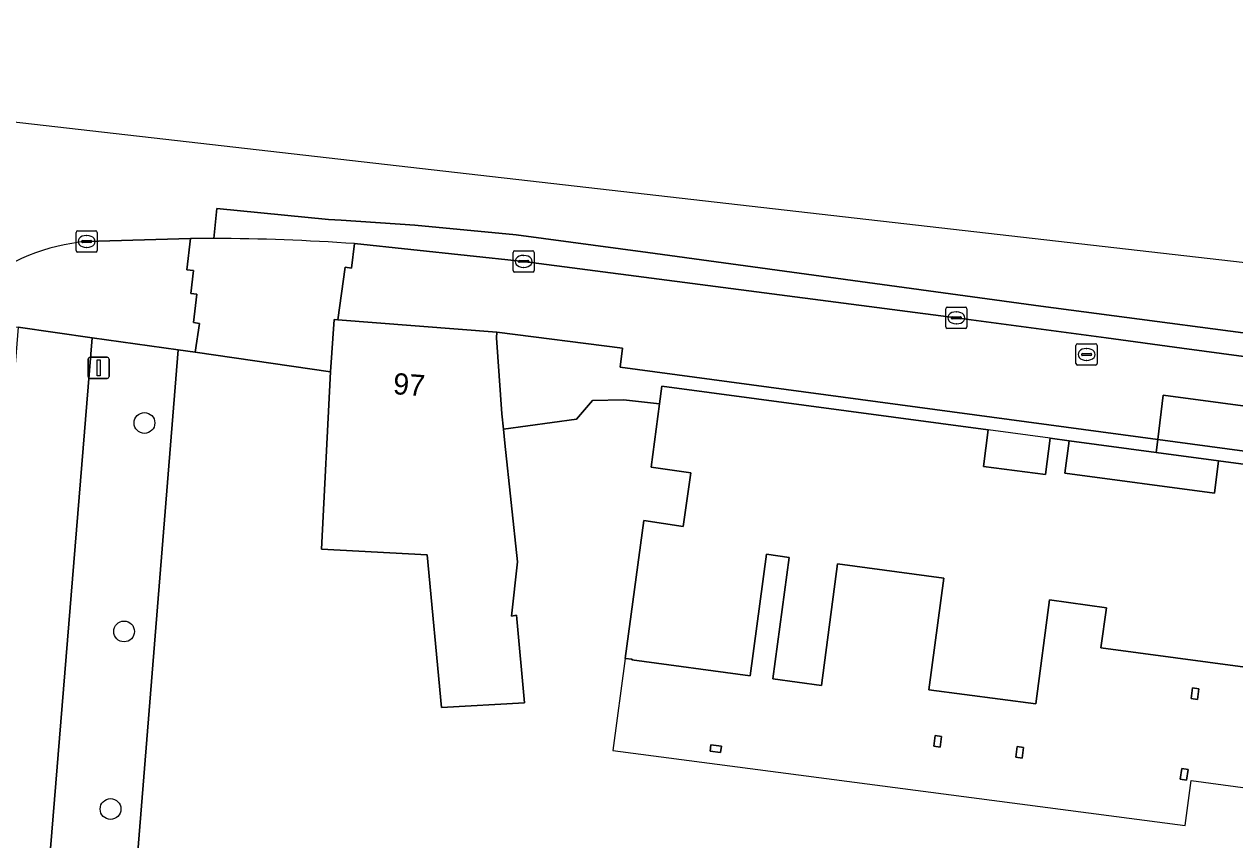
# Model space of a CAD drawing. Extents: x 159960 to 160866, y 382700 to 383354.
# Drawn here: x 160456.8 to 160513.7, y 383284.4 to 383322.8 of the extents above; entities that cross this region are included whole.
import ezdxf

# ---------------------------------------------------------------- set-up
doc = ezdxf.new("R2010")
doc.units = 0
for name, color, linetype in [('IMGEO_Boom', 7, 'Continuous'), ('IMGEO_Brandkraan', 7, 'Continuous'), ('IMGEO_Erf', 7, 'Continuous'), ('IMGEO_Groenvoorziening', 7, 'Continuous'), ('IMGEO_Kolk', 7, 'Continuous'), ('IMGEO_Lichtmast', 7, 'Continuous'), ('IMGEO_Pand', 7, 'Continuous'), ('IMGEO_Pand_nummerreeks', 7, 'Continuous'), ('IMGEO_Pand_overbouw', 7, 'Continuous'), ('IMGEO_Rijbaan_lokaal_gesloten', 7, 'Continuous'), ('IMGEO_Voetpad_open', 7, 'Continuous')]:
    doc.layers.add(name, color=color, linetype=linetype)

msp = doc.modelspace()

# ---------------------------------------------------------------- linework, layer by layer
at = {"layer": 'IMGEO_Boom'}
for centre in [(160462.46, 383304.019), (160461.502, 383294.215), (160460.865, 383285.865)]:
    msp.add_circle(centre, 0.489, dxfattribs=at)
at = {"layer": 'IMGEO_Brandkraan'}
for p, q in [((160506.278, 383306.813), (160506.278, 383307.665)), ((160506.353, 383307.739), (160507.205, 383307.739)), ((160506.766, 383307.519), (160506.791, 383307.519)), ((160507.279, 383307.665), (160507.279, 383306.813)), ((160506.537, 383307.233), (160506.537, 383307.245)), ((160506.975, 383307.196), (160506.577, 383307.196)), ((160506.58, 383307.282), (160506.978, 383307.282)), ((160506.789, 383306.959), (160506.764, 383306.959)), ((160507.021, 383307.245), (160507.021, 383307.233)), ((160507.205, 383306.739), (160506.353, 383306.739))]:
    msp.add_line(p, q, dxfattribs=at)
for points in [[(160506.278, 383306.813), (160506.278, 383307.665)], [(160506.353, 383307.739), (160507.205, 383307.739)], [(160507.279, 383307.665), (160507.279, 383306.813)], [(160507.205, 383306.739), (160506.353, 383306.739)]]:
    msp.add_lwpolyline(points, dxfattribs=at)
for centre, radius, start, end in [((160506.355, 383307.663), 0.0765, 91.552, 178.448), ((160506.355, 383307.663), 0.0765, 91.552, 178.448), ((160507.203, 383307.663), 0.0765, 1.552, 88.448), ((160507.203, 383307.663), 0.0765, 1.552, 88.448), ((160506.577, 383307.242), 0.0403, 85.8775, 175.7526), ((160506.574, 383307.232), 0.0366, 178.938, 274.7102), ((160506.978, 383307.239), 0.043, 264.8664, 352.4533), ((160506.982, 383307.244), 0.0386, 1.7309, 96.639), ((160506.355, 383306.815), 0.0765, 181.552, 268.448), ((160506.355, 383306.815), 0.0765, 181.552, 268.448), ((160507.203, 383306.815), 0.0765, 271.552, 358.448), ((160507.203, 383306.815), 0.0765, 271.552, 358.448)]:
    msp.add_arc(centre, radius, start, end, dxfattribs=at)
for centre, major_axis, ratio, start_param, end_param in [((160506.765, 383307.239), (-0.387, 0.002), 0.722429, 4.712389, 7.853982), ((160506.79, 383307.239), (-0.39, 0.002), 0.717154, 1.570796, 4.712389)]:
    msp.add_ellipse(centre, major_axis=major_axis, ratio=ratio, start_param=start_param, end_param=end_param, dxfattribs=at)
at = {"layer": 'IMGEO_Erf'}
for points in [[(160479.033, 383308.293), (160479.02, 383308.026), (160479.276, 383304.445), (160479.346, 383303.733), (160482.781, 383304.192), (160483.543, 383305.07), (160484.987, 383305.105), (160486.689, 383304.914), (160486.801, 383305.747), (160502.144, 383303.691), (160501.922, 383301.967), (160504.846, 383301.592), (160505.065, 383303.3), (160505.964, 383303.179), (160510.058, 383302.632), (160510.132, 383303.244), (160484.834, 383306.647), (160484.942, 383307.538)], [(160510.058, 383302.632), (160505.964, 383303.179), (160505.754, 383301.665), (160512.803, 383300.721), (160512.989, 383302.24)], [(160511.701, 383291.062), (160511.768, 383291.558), (160512.066, 383291.517), (160511.999, 383291.022)], [(160499.883, 383288.781), (160499.585, 383288.821), (160499.652, 383289.316), (160499.95, 383289.276)], [(160489.067, 383288.587), (160489.107, 383288.884), (160489.602, 383288.817), (160489.562, 383288.52)], [(160503.75, 383288.264), (160503.453, 383288.304), (160503.52, 383288.799), (160503.817, 383288.759)], [(160511.188, 383287.269), (160511.255, 383287.765), (160511.552, 383287.725), (160511.485, 383287.23)]]:
    msp.add_lwpolyline(points, close=True, dxfattribs=at)
msp.add_lwpolyline([(160567.263, 383285.442), (160507.452, 383293.44), (160507.714, 383295.33), (160505.036, 383295.702), (160504.384, 383290.809), (160499.356, 383291.477), (160500.061, 383296.72), (160495.069, 383297.391), (160494.302, 383291.676), (160492.022, 383291.982), (160492.79, 383297.698), (160491.716, 383297.842), (160490.948, 383292.127), (160485.392, 383292.878), (160485.396, 383292.908), (160485.079, 383292.951), (160485.951, 383299.429), (160487.794, 383299.157), (160488.166, 383301.67), (160486.29, 383301.947), (160486.689, 383304.914), (160484.987, 383305.105), (160483.543, 383305.07), (160482.781, 383304.192), (160479.346, 383303.733), (160479.412, 383303.066), (160480.011, 383297.488), (160479.724, 383294.942), (160479.965, 383294.982), (160480.336, 383290.852), (160476.439, 383290.639), (160475.765, 383297.825), (160470.786, 383298.077), (160471.211, 383306.42), (160464.848, 383307.352), (160464.042, 383307.463), (160461.346, 383273.927)], dxfattribs=at)
at = {"layer": 'IMGEO_Groenvoorziening'}
msp.add_lwpolyline([(160464.042, 383307.463), (160459.993, 383308.019), (160452.763, 383219.455), (160452.266, 383213.376), (160452.046, 383210.622), (160457.086, 383210.211), (160462.297, 383273.845), (160461.346, 383273.927)], close=True, dxfattribs=at)
at = {"layer": 'IMGEO_Kolk'}
for p, q in [((160459.242, 383312.127), (160459.242, 383312.979)), ((160459.317, 383313.053), (160460.169, 383313.053)), ((160459.501, 383312.547), (160459.501, 383312.559)), ((160459.544, 383312.596), (160459.942, 383312.596)), ((160459.73, 383312.833), (160459.755, 383312.833)), ((160459.985, 383312.559), (160459.985, 383312.547)), ((160460.243, 383312.979), (160460.243, 383312.127)), ((160460.169, 383312.053), (160459.317, 383312.053)), ((160459.939, 383312.51), (160459.541, 383312.51)), ((160459.753, 383312.273), (160459.728, 383312.273)), ((160479.797, 383311.19), (160479.797, 383312.042)), ((160479.872, 383312.116), (160480.724, 383312.116)), ((160480.798, 383312.042), (160480.798, 383311.19)), ((160480.056, 383311.61), (160480.056, 383311.622)), ((160480.494, 383311.573), (160480.096, 383311.573)), ((160480.099, 383311.659), (160480.497, 383311.659)), ((160480.285, 383311.896), (160480.31, 383311.896)), ((160480.54, 383311.622), (160480.54, 383311.61)), ((160480.724, 383311.116), (160479.872, 383311.116)), ((160480.308, 383311.336), (160480.283, 383311.336)), ((160500.15, 383308.537), (160500.15, 383309.389)), ((160500.225, 383309.463), (160501.077, 383309.463)), ((160500.638, 383309.243), (160500.663, 383309.243)), ((160501.151, 383309.389), (160501.151, 383308.537)), ((160500.409, 383308.957), (160500.409, 383308.969)), ((160500.847, 383308.92), (160500.449, 383308.92)), ((160500.452, 383309.006), (160500.85, 383309.006)), ((160500.661, 383308.683), (160500.636, 383308.683)), ((160500.893, 383308.969), (160500.893, 383308.957)), ((160501.077, 383308.463), (160500.225, 383308.463))]:
    msp.add_line(p, q, dxfattribs=at)
for points in [[(160459.242, 383312.127), (160459.242, 383312.979)], [(160459.317, 383313.053), (160460.169, 383313.053)], [(160460.243, 383312.979), (160460.243, 383312.127)], [(160460.169, 383312.053), (160459.317, 383312.053)], [(160479.797, 383311.19), (160479.797, 383312.042)], [(160479.872, 383312.116), (160480.724, 383312.116)], [(160480.798, 383312.042), (160480.798, 383311.19)], [(160480.724, 383311.116), (160479.872, 383311.116)], [(160500.15, 383308.537), (160500.15, 383309.389)], [(160500.225, 383309.463), (160501.077, 383309.463)], [(160501.151, 383309.389), (160501.151, 383308.537)], [(160501.077, 383308.463), (160500.225, 383308.463)]]:
    msp.add_lwpolyline(points, dxfattribs=at)
for centre, radius, start, end in [((160459.319, 383312.977), 0.0765, 91.552, 178.448), ((160459.319, 383312.977), 0.0765, 91.552, 178.448), ((160459.541, 383312.556), 0.0403, 85.8775, 175.7526), ((160459.538, 383312.546), 0.0366, 178.938, 274.7102), ((160459.942, 383312.553), 0.043, 264.8664, 352.4533), ((160459.946, 383312.558), 0.0386, 1.7309, 96.639), ((160460.167, 383312.977), 0.0765, 1.552, 88.448), ((160460.167, 383312.977), 0.0765, 1.552, 88.448), ((160459.319, 383312.129), 0.0765, 181.552, 268.448), ((160459.319, 383312.129), 0.0765, 181.552, 268.448), ((160460.167, 383312.129), 0.0765, 271.552, 358.448), ((160460.167, 383312.129), 0.0765, 271.552, 358.448), ((160479.874, 383312.04), 0.0765, 91.552, 178.448), ((160479.874, 383312.04), 0.0765, 91.552, 178.448), ((160480.722, 383312.04), 0.0765, 1.552, 88.448), ((160480.722, 383312.04), 0.0765, 1.552, 88.448), ((160480.096, 383311.619), 0.0403, 85.8775, 175.7526), ((160480.093, 383311.609), 0.0366, 178.938, 274.7102), ((160480.497, 383311.616), 0.043, 264.8664, 352.4533), ((160480.501, 383311.621), 0.0386, 1.7309, 96.639), ((160479.874, 383311.192), 0.0765, 181.552, 268.448), ((160479.874, 383311.192), 0.0765, 181.552, 268.448), ((160480.722, 383311.192), 0.0765, 271.552, 358.448), ((160480.722, 383311.192), 0.0765, 271.552, 358.448), ((160500.227, 383309.387), 0.0765, 91.552, 178.448), ((160500.227, 383309.387), 0.0765, 91.552, 178.448), ((160501.075, 383309.387), 0.0765, 1.552, 88.448), ((160501.075, 383309.387), 0.0765, 1.552, 88.448), ((160500.449, 383308.966), 0.0403, 85.8775, 175.7526), ((160500.446, 383308.956), 0.0366, 178.938, 274.7102), ((160500.85, 383308.963), 0.043, 264.8664, 352.4533), ((160500.854, 383308.968), 0.0386, 1.7309, 96.639), ((160500.227, 383308.539), 0.0765, 181.552, 268.448), ((160500.227, 383308.539), 0.0765, 181.552, 268.448), ((160501.075, 383308.539), 0.0765, 271.552, 358.448), ((160501.075, 383308.539), 0.0765, 271.552, 358.448)]:
    msp.add_arc(centre, radius, start, end, dxfattribs=at)
for centre, major_axis, ratio, start_param, end_param in [((160459.729, 383312.553), (-0.387, 0.002), 0.722429, 4.712389, 7.853982), ((160459.754, 383312.553), (-0.39, 0.002), 0.717154, 1.570796, 4.712389), ((160480.284, 383311.616), (-0.387, 0.002), 0.722429, 4.712389, 7.853982), ((160480.309, 383311.616), (-0.39, 0.002), 0.717154, 1.570796, 4.712389), ((160500.637, 383308.963), (-0.387, 0.002), 0.722429, 4.712389, 7.853982), ((160500.662, 383308.963), (-0.39, 0.002), 0.717154, 1.570796, 4.712389)]:
    msp.add_ellipse(centre, major_axis=major_axis, ratio=ratio, start_param=start_param, end_param=end_param, dxfattribs=at)
at = {"layer": 'IMGEO_Lichtmast'}
for p, q in [((160459.81, 383306.212), (160459.81, 383307.012)), ((160459.81, 383307.012), (160459.81, 383306.212)), ((160459.91, 383307.112), (160460.7, 383307.112)), ((160460.7, 383307.112), (160459.91, 383307.112)), ((160460.8, 383307.012), (160460.8, 383306.212)), ((160460.8, 383306.212), (160460.8, 383307.012)), ((160460.7, 383306.112), (160459.91, 383306.112)), ((160459.91, 383306.112), (160460.7, 383306.112))]:
    msp.add_line(p, q, dxfattribs=at)
msp.add_lwpolyline([(160460.23, 383306.987), (160460.38, 383306.987), (160460.38, 383306.237), (160460.23, 383306.237), (160460.23, 383306.987)], dxfattribs=at)
for centre, start, end in [((160459.91, 383307.012), 90, 180), ((160459.91, 383307.012), 90, 180), ((160460.7, 383307.012), 0, 90), ((160460.7, 383307.012), 360, 90), ((160459.91, 383306.212), 180, 270), ((160459.91, 383306.212), 180, 270), ((160460.7, 383306.212), 270, 0), ((160460.7, 383306.212), 270, 0)]:
    msp.add_arc(centre, 0.1, start, end, dxfattribs=at)
at = {"layer": 'IMGEO_Pand'}
for points in [[(160476.439, 383290.639), (160480.336, 383290.852), (160479.965, 383294.982), (160479.724, 383294.942), (160480.011, 383297.488), (160479.412, 383303.066), (160479.346, 383303.733), (160479.276, 383304.445), (160479.02, 383308.026), (160479.033, 383308.293), (160471.562, 383308.868), (160471.379, 383308.882), (160471.211, 383306.42), (160470.786, 383298.077), (160475.765, 383297.825)], [(160512.066, 383291.517), (160511.768, 383291.558), (160511.701, 383291.062), (160511.999, 383291.022)], [(160499.95, 383289.276), (160499.652, 383289.316), (160499.585, 383288.821), (160499.883, 383288.781)], [(160489.602, 383288.817), (160489.107, 383288.884), (160489.067, 383288.587), (160489.562, 383288.52)], [(160503.817, 383288.759), (160503.52, 383288.799), (160503.453, 383288.304), (160503.75, 383288.264)], [(160511.552, 383287.725), (160511.255, 383287.765), (160511.188, 383287.269), (160511.485, 383287.23)]]:
    msp.add_lwpolyline(points, close=True, dxfattribs=at)
msp.add_lwpolyline([(160521.422, 383301.112), (160512.989, 383302.24), (160512.803, 383300.721), (160505.754, 383301.665), (160505.964, 383303.179), (160505.065, 383303.3), (160504.846, 383301.592), (160501.922, 383301.967), (160502.144, 383303.691), (160486.801, 383305.747), (160486.689, 383304.914), (160486.29, 383301.947), (160488.166, 383301.67), (160487.794, 383299.157), (160485.951, 383299.429), (160485.079, 383292.951), (160485.396, 383292.908), (160485.392, 383292.878), (160490.948, 383292.127), (160491.716, 383297.842), (160492.79, 383297.698), (160492.022, 383291.982), (160494.302, 383291.676), (160495.069, 383297.391), (160500.061, 383296.72), (160499.356, 383291.477), (160504.384, 383290.809), (160505.036, 383295.702), (160507.714, 383295.33), (160507.452, 383293.44), (160567.263, 383285.442)], dxfattribs=at)
at = {"layer": 'IMGEO_Pand_overbouw'}
msp.add_lwpolyline([(160505.065, 383303.3), (160502.144, 383303.691), (160501.922, 383301.967), (160504.846, 383301.592)], close=True, dxfattribs=at)
msp.add_lwpolyline([(160567.263, 383285.442), (160507.452, 383293.44), (160507.714, 383295.33), (160505.036, 383295.702), (160504.384, 383290.809), (160499.356, 383291.477), (160500.061, 383296.72), (160495.069, 383297.391), (160494.302, 383291.676), (160492.022, 383291.982), (160492.79, 383297.698), (160491.716, 383297.842), (160490.948, 383292.127), (160485.392, 383292.878), (160485.396, 383292.908), (160485.079, 383292.951), (160484.496, 383288.616), (160511.416, 383285.088), (160511.698, 383287.201), (160518.648, 383286.272)], dxfattribs=at)
at = {"layer": 'IMGEO_Rijbaan_lokaal_gesloten'}
for points in [[(160684.384, 383291.625), (160637.427, 383296.979), (160595.914, 383302.019), (160567.347, 383305.487), (160444.505, 383319.517), (160434.799, 383320.625), (160424.079, 383322.77), (160423.763, 383317.136), (160424.638, 383317.059), (160425.513, 383316.971), (160426.387, 383316.866), (160426.965, 383316.786), (160428.126, 383316.572), (160428.725, 383316.406), (160429.639, 383316.025), (160430.058, 383315.85), (160430.573, 383315.594), (160431.199, 383315.189), (160431.911, 383314.472), (160432.061, 383314.324), (160432.18, 383314.19)], [(160504.619, 383309.508), (160486.143, 383312.03), (160479.948, 383312.866), (160475.178, 383313.319), (160471.711, 383313.553), (160471.121, 383313.593), (160465.869, 383314.101), (160465.717, 383312.698)], [(160465.717, 383312.698), (160465.869, 383314.101), (160471.121, 383313.593), (160471.711, 383313.553), (160475.178, 383313.319), (160479.948, 383312.866), (160486.143, 383312.03), (160504.619, 383309.508), (160531.757, 383305.943), (160561.582, 383301.939), (160581.264, 383299.361), (160581.134, 383298.127), (160583.553, 383297.793), (160585.468, 383297.226), (160586.029, 383296.936), (160596.472, 383291.33), (160597.738, 383290.663), (160605.454, 383286.799), (160608.283, 383288.905)], [(160459.743, 383312.553), (160464.623, 383312.699)], [(160472.343, 383312.455), (160480.298, 383311.616), (160500.651, 383308.963), (160507.697, 383308.016), (160511.254, 383307.538), (160541.716, 383303.446), (160547.702, 383302.642), (160574.879, 383298.991), (160581.134, 383298.127), (160581.264, 383299.361), (160561.582, 383301.939), (160531.757, 383305.943), (160504.619, 383309.508)]]:
    msp.add_lwpolyline(points, dxfattribs=at)
for centre, radius, start, end in [((160460.54, 383303.283), 9.304, 94.916, 129.7638), ((160465.079, 383212.963), 99.737, 89.63339, 90.26186), ((160465.15, 383206.774), 105.925, 86.10617, 89.69322)]:
    msp.add_arc(centre, radius, start, end, dxfattribs=at)
at = {"layer": 'IMGEO_Voetpad_open'}
for points in [[(160464.762, 383311.186), (160464.457, 383311.224), (160464.623, 383312.699), (160459.743, 383312.553)], [(160464.623, 383312.699), (160464.457, 383311.224), (160464.762, 383311.186), (160464.635, 383310.112), (160464.921, 383310.074), (160464.771, 383308.741), (160465.053, 383308.696), (160464.848, 383307.352), (160471.211, 383306.42), (160471.379, 383308.882), (160471.562, 383308.868), (160471.895, 383311.34)], [(160547.702, 383302.642), (160541.716, 383303.446), (160511.254, 383307.538), (160507.697, 383308.016), (160500.651, 383308.963), (160480.298, 383311.616), (160472.343, 383312.455), (160472.204, 383311.293), (160471.895, 383311.34), (160471.562, 383308.868), (160479.033, 383308.293), (160484.942, 383307.538), (160484.834, 383306.647), (160510.132, 383303.244), (160510.384, 383305.328), (160536.64, 383301.822), (160541.408, 383301.186), (160544.268, 383300.805), (160547.415, 383300.386), (160559.061, 383298.833), (160577.99, 383296.288), (160584.518, 383295.41), (160588.514, 383295.03)], [(160471.895, 383311.34), (160472.204, 383311.293), (160472.343, 383312.455)], [(160454.589, 383310.435), (160452.95, 383308.949), (160456.522, 383308.527), (160459.993, 383308.019), (160464.042, 383307.463), (160464.848, 383307.352), (160465.053, 383308.696), (160464.771, 383308.741), (160464.921, 383310.074), (160464.635, 383310.112), (160464.762, 383311.186)], [(160536.64, 383301.822), (160510.384, 383305.328), (160510.132, 383303.244), (160586.429, 383292.981), (160590.01, 383292.529)], [(160586.429, 383292.981), (160510.132, 383303.244), (160510.058, 383302.632), (160512.989, 383302.24), (160521.422, 383301.112)]]:
    msp.add_lwpolyline(points, dxfattribs=at)
msp.add_lwpolyline([(160459.993, 383308.019), (160456.522, 383308.527), (160455.331, 383293.876), (160455.038, 383289.805), (160451.763, 383250.268), (160451.741, 383250), (160451.314, 383244.859), (160451.071, 383242.904), (160449.03, 383219.895), (160448.479, 383213.682), (160452.266, 383213.376), (160452.763, 383219.455)], close=True, dxfattribs=at)
for centre, radius, start, end in [((160460.54, 383303.283), 9.304, 94.916, 129.7638), ((160465.079, 383212.963), 99.737, 89.63339, 90.26186), ((160465.15, 383206.774), 105.925, 86.10617, 89.69322)]:
    msp.add_arc(centre, radius, start, end, dxfattribs=at)

# ---------------------------------------------------------------- texts
at = {"layer": 'IMGEO_Pand_nummerreeks'}
msp.add_text('97', height=1, rotation=355.5996, dxfattribs=at).set_placement((160474.13, 383305.381))

doc.saveas('drawing.dxf')
